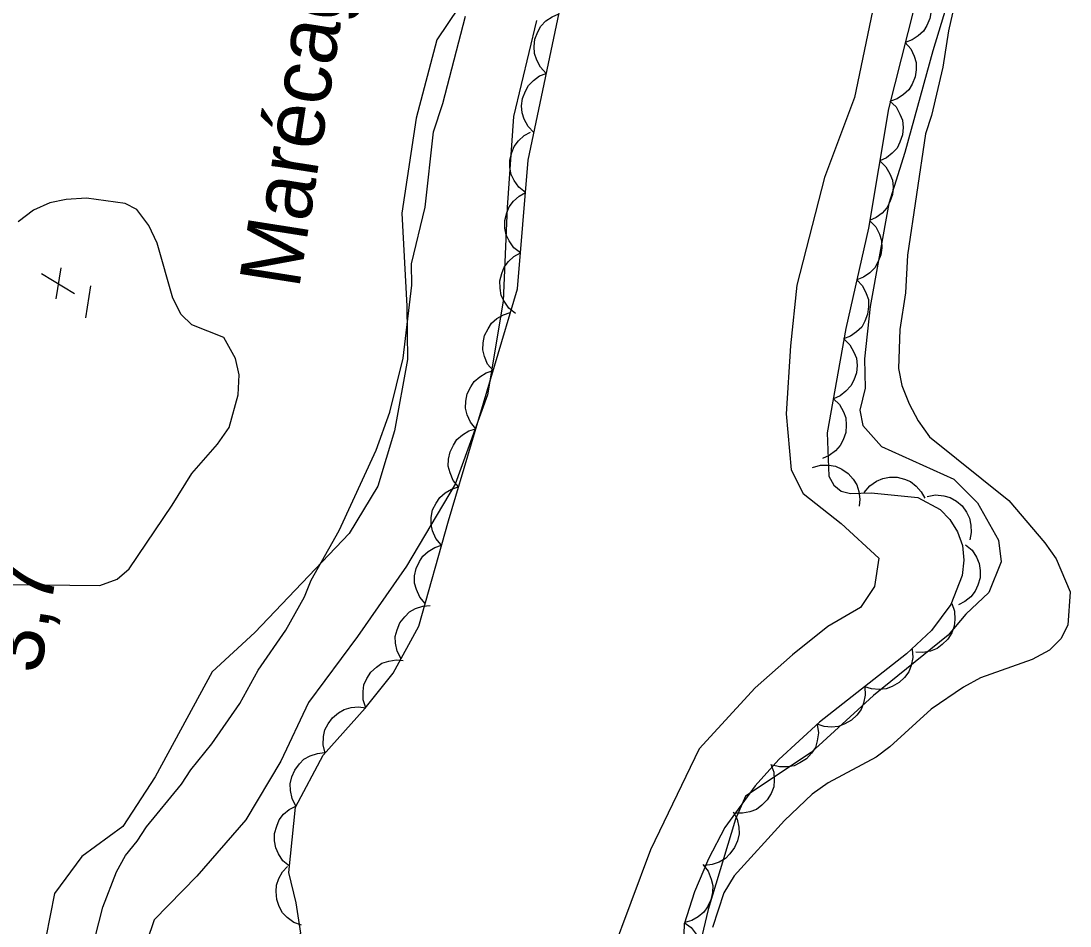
# Model space of a CAD drawing. Extents: x 282461 to 284471, y 5554090 to 5557646.
# Drawn here: x 283798.9 to 283850.8, y 5555543.6 to 5555588.3 of the extents above; entities that cross this region are included whole.
import ezdxf

# ---------------------------------------------------------------- set-up
doc = ezdxf.new("R2010")
doc.units = 0
for name, color, linetype in [('Niveau 1', 7, 'Continuous'), ('Niveau 2', 7, 'Continuous'), ('Niveau 3', 7, 'Continuous'), ('Niveau 4', 7, 'Continuous'), ('Niveau 44', 7, 'Continuous'), ('Niveau 7', 7, 'Continuous')]:
    doc.layers.add(name, color=color, linetype=linetype)

msp = doc.modelspace()

# ---------------------------------------------------------------- linework, layer by layer
at = {"layer": 'Niveau 1'}
for points in [[(283824.4, 5555588.35), (283823.27, 5555583.6), (283822.96, 5555579.09), (283822.76, 5555574.46), (283821.98, 5555569.83), (283820.38, 5555565.42), (283817.97, 5555561.36), (283815.55, 5555557.88), (283813.13, 5555554.62), (283811.76, 5555551.72), (283810.04, 5555548.82), (283807.62, 5555546.03), (283805.5, 5555543.87), (283804.78, 5555541.73)], [(283841.02, 5555588.81), (283840.12, 5555584.53), (283838.64, 5555580.58), (283837.28, 5555575.25), (283836.96, 5555572.25), (283836.75, 5555568.89), (283837, 5555566.12), (283837.59, 5555564.96), (283839.46, 5555563.47), (283841.33, 5555561.75), (283841.11, 5555560.36), (283840.42, 5555559.32), (283838.8, 5555558.38), (283837.06, 5555556.98), (283835.21, 5555555.35), (283832.45, 5555552.33), (283830.04, 5555547.34), (283828.1, 5555542.12)]]:
    msp.add_lwpolyline(points, dxfattribs=at)
at = {"layer": 'Niveau 2'}
for points in [[(283846.13, 5555593.84), (283844, 5555586.85), (283842.61, 5555581.81), (283841.82, 5555579.3), (283840.9, 5555574.2), (283840.62, 5555571.62), (283840.65, 5555570.16), (283840.39, 5555569.07), (283840.53, 5555568.32), (283841.46, 5555567.27), (283845.03, 5555565.66), (283846.2, 5555564.49), (283847.25, 5555562.64), (283847.38, 5555561.57), (283846.77, 5555560.06), (283845.63, 5555558.98), (283844.76, 5555557.95), (283841.07, 5555554.96), (283837.98, 5555552.14), (283834.74, 5555549.98), (283834.25, 5555548.85), (283832.89, 5555544.38), (283832.05, 5555540.84)], [(283822.74, 5555592.25), (283819.48, 5555587.39), (283818.45, 5555583.51), (283817.74, 5555578.82), (283818, 5555574.22), (283818.02, 5555571.58), (283817.39, 5555568.05), (283816.56, 5555565.31), (283815.15, 5555562.97), (283810.48, 5555558.08), (283808.37, 5555556.13), (283805.56, 5555550.94), (283803.95, 5555548.49), (283801.92, 5555547), (283800.57, 5555545.18), (283800.15, 5555543)]]:
    msp.add_lwpolyline(points, dxfattribs=at)
at = {"layer": 'Niveau 3'}
for p, q in [((283800.65, 5555574.58), (283800.9, 5555576.12)), ((283799.94, 5555575.84), (283801.57, 5555574.84)), ((283802.13, 5555573.64), (283802.37, 5555575.22))]:
    msp.add_line(p, q, dxfattribs=at)
at = {"layer": 'Niveau 4'}
for points in [[(283845.16, 5555589.59), (283844.77, 5555587.84), (283844.49, 5555586.03), (283843.93, 5555583.65), (283843.64, 5555582.74), (283842.75, 5555576.74), (283842.64, 5555574.88), (283842.36, 5555573.06), (283842.3, 5555571.14), (283842.47, 5555570.29), (283842.82, 5555569.39), (283843.27, 5555568.54), (283843.84, 5555567.75), (283847.76, 5555564.6), (283849.53, 5555562.51), (283850.09, 5555561.72), (283850.78, 5555560.09), (283850.67, 5555558.45), (283850.33, 5555557.77), (283849.76, 5555557.2), (283848.91, 5555556.74), (283846.36, 5555555.83), (283845.51, 5555555.37), (283843.92, 5555554.29), (283841.88, 5555552.42), (283841.2, 5555551.91), (283838.82, 5555550.65), (283838.03, 5555550.08), (283836.67, 5555548.78), (283834.18, 5555546.05), (283833.67, 5555545.2), (283833.1, 5555543.5)], [(283808.94, 5555572.67), (283807.37, 5555573.29), (283806.84, 5555573.81), (283806.43, 5555574.62), (283805.65, 5555577.33), (283805.24, 5555578.2), (283804.65, 5555579), (283804.07, 5555579.29), (283802.15, 5555579.56), (283801.16, 5555579.5), (283800.34, 5555579.32), (283799.53, 5555578.97), (283798.78, 5555578.38)], [(283795.42, 5555560.48), (283802.81, 5555560.41), (283803.68, 5555560.71), (283804.26, 5555561.23), (283806.39, 5555564.37), (283807.36, 5555565.94), (283808.63, 5555567.4), (283809.21, 5555568.21), (283809.66, 5555569.83), (283809.71, 5555570.82), (283809.53, 5555571.63), (283808.94, 5555572.67)]]:
    msp.add_lwpolyline(points, dxfattribs=at)
at = {"layer": 'Niveau 44'}
for points in [[(283807.02, 5555518.34), (283807.46, 5555521.81), (283808.71, 5555524.59), (283810.44, 5555526.8), (283811.01, 5555528.19), (283810.88, 5555530.26), (283808.76, 5555534.64), (283808.04, 5555537.64), (283808.84, 5555539.38), (283810.46, 5555540.89), (283812.07, 5555542.06), (283812.76, 5555543.22), (283812.52, 5555544.72), (283812.16, 5555546.22), (283812.49, 5555549.45), (283813.86, 5555552.01), (283815.94, 5555554.33), (283817.32, 5555556.07), (283818.58, 5555558.39), (283820.05, 5555563.6), (283823.46, 5555575.07), (283823.99, 5555581.43), (283825.79, 5555590)], [(283843.38, 5555590.24), (283841.81, 5555583.98), (283840.81, 5555578.08), (283839.7, 5555573.12), (283838.78, 5555567.96), (283838.86, 5555565.81), (283839.11, 5555565.36), (283839.46, 5555565.07), (283839.93, 5555564.96), (283840.95, 5555564.98), (283843.25, 5555564.76), (283844.36, 5555564.16), (283844.84, 5555563.67), (283845.21, 5555563.06), (283845.46, 5555562.39), (283845.53, 5555561.65), (283845.44, 5555560.9)], [(283843.36, 5555590.16), (283843.64, 5555589.85), (283843.81, 5555589.49), (283843.91, 5555589.17), (283843.91, 5555588.82), (283843.85, 5555588.45), (283843.7, 5555588.1), (283843.54, 5555587.82), (283843.28, 5555587.58), (283842.97, 5555587.38), (283842.63, 5555587.26)], [(283824.89, 5555585.73), (283824.6, 5555586.03), (283824.42, 5555586.39), (283824.31, 5555586.71), (283824.29, 5555587.06), (283824.33, 5555587.42), (283824.47, 5555587.78), (283824.62, 5555588.07), (283824.87, 5555588.32), (283825.18, 5555588.53), (283825.51, 5555588.67)], [(283842.63, 5555587.26), (283842.91, 5555586.95), (283843.08, 5555586.58), (283843.18, 5555586.26), (283843.18, 5555585.91), (283843.13, 5555585.55), (283842.97, 5555585.2), (283842.81, 5555584.91), (283842.55, 5555584.68), (283842.24, 5555584.47), (283841.9, 5555584.35)], [(283824.28, 5555582.8), (283823.99, 5555583.1), (283823.8, 5555583.46), (283823.69, 5555583.77), (283823.67, 5555584.12), (283823.72, 5555584.49), (283823.86, 5555584.85), (283824.01, 5555585.13), (283824.26, 5555585.38), (283824.56, 5555585.6), (283824.89, 5555585.73)], [(283841.87, 5555584.36), (283842.18, 5555584.07), (283842.37, 5555583.71), (283842.5, 5555583.41), (283842.53, 5555583.06), (283842.5, 5555582.69), (283842.37, 5555582.33), (283842.23, 5555582.03), (283841.99, 5555581.78), (283841.7, 5555581.55), (283841.37, 5555581.4)], [(283823.86, 5555579.83), (283823.53, 5555580.1), (283823.3, 5555580.43), (283823.16, 5555580.73), (283823.09, 5555581.07), (283823.09, 5555581.44), (283823.19, 5555581.81), (283823.3, 5555582.12), (283823.52, 5555582.4), (283823.79, 5555582.65), (283824.11, 5555582.82)], [(283841.37, 5555581.4), (283841.67, 5555581.11), (283841.87, 5555580.76), (283842, 5555580.45), (283842.03, 5555580.1), (283842, 5555579.74), (283841.87, 5555579.37), (283841.73, 5555579.08), (283841.49, 5555578.82), (283841.2, 5555578.6), (283840.87, 5555578.45)], [(283823.61, 5555576.85), (283823.28, 5555577.11), (283823.05, 5555577.44), (283822.91, 5555577.74), (283822.84, 5555578.08), (283822.84, 5555578.45), (283822.94, 5555578.83), (283823.05, 5555579.13), (283823.27, 5555579.41), (283823.54, 5555579.66), (283823.86, 5555579.83)], [(283840.89, 5555578.44), (283841.18, 5555578.14), (283841.36, 5555577.78), (283841.46, 5555577.46), (283841.48, 5555577.11), (283841.43, 5555576.75), (283841.28, 5555576.39), (283841.13, 5555576.11), (283840.88, 5555575.86), (283840.57, 5555575.65), (283840.24, 5555575.52)], [(283823.36, 5555573.86), (283823.03, 5555574.12), (283822.8, 5555574.46), (283822.66, 5555574.75), (283822.6, 5555575.1), (283822.59, 5555575.47), (283822.69, 5555575.84), (283822.8, 5555576.14), (283823.02, 5555576.42), (283823.29, 5555576.67), (283823.61, 5555576.85)], [(283840.24, 5555575.52), (283840.52, 5555575.22), (283840.7, 5555574.85), (283840.81, 5555574.54), (283840.82, 5555574.19), (283840.77, 5555573.82), (283840.63, 5555573.47), (283840.48, 5555573.18), (283840.22, 5555572.94), (283839.92, 5555572.73), (283839.58, 5555572.6)], [(283822.26, 5555571.03), (283821.99, 5555571.35), (283821.84, 5555571.73), (283821.75, 5555572.05), (283821.76, 5555572.4), (283821.84, 5555572.76), (283822.01, 5555573.1), (283822.18, 5555573.38), (283822.45, 5555573.61), (283822.77, 5555573.79), (283823.11, 5555573.9)], [(283839.61, 5555572.59), (283839.9, 5555572.3), (283840.1, 5555571.94), (283840.22, 5555571.64), (283840.25, 5555571.29), (283840.22, 5555570.92), (283840.09, 5555570.56), (283839.95, 5555570.27), (283839.7, 5555570.01), (283839.41, 5555569.79), (283839.08, 5555569.64)], [(283821.4, 5555568.15), (283821.14, 5555568.48), (283820.98, 5555568.85), (283820.9, 5555569.17), (283820.91, 5555569.52), (283820.98, 5555569.89), (283821.15, 5555570.23), (283821.33, 5555570.5), (283821.6, 5555570.73), (283821.92, 5555570.92), (283822.26, 5555571.03)], [(283839.08, 5555569.64), (283839.38, 5555569.35), (283839.58, 5555568.99), (283839.69, 5555568.69), (283839.72, 5555568.34), (283839.69, 5555567.97), (283839.56, 5555567.61), (283839.42, 5555567.32), (283839.18, 5555567.06), (283838.88, 5555566.84), (283838.55, 5555566.69)], [(283820.55, 5555565.28), (283820.28, 5555565.6), (283820.13, 5555565.98), (283820.04, 5555566.3), (283820.06, 5555566.65), (283820.13, 5555567.01), (283820.3, 5555567.35), (283820.47, 5555567.63), (283820.74, 5555567.86), (283821.06, 5555568.05), (283821.4, 5555568.15)], [(283838.05, 5555566.24), (283838.45, 5555566.36), (283838.86, 5555566.35), (283839.18, 5555566.3), (283839.5, 5555566.16), (283839.81, 5555565.95), (283840.06, 5555565.66), (283840.24, 5555565.39), (283840.34, 5555565.05), (283840.39, 5555564.68), (283840.36, 5555564.33)], [(283840.61, 5555565.01), (283840.88, 5555565.33), (283841.22, 5555565.56), (283841.52, 5555565.7), (283841.86, 5555565.76), (283842.23, 5555565.76), (283842.6, 5555565.66), (283842.9, 5555565.54), (283843.18, 5555565.32), (283843.42, 5555565.04), (283843.6, 5555564.73)], [(283819.69, 5555562.41), (283819.43, 5555562.73), (283819.27, 5555563.1), (283819.19, 5555563.42), (283819.2, 5555563.77), (283819.27, 5555564.14), (283819.44, 5555564.48), (283819.62, 5555564.76), (283819.89, 5555564.98), (283820.21, 5555565.17), (283820.55, 5555565.28)], [(283843.72, 5555564.81), (283844.13, 5555564.89), (283844.54, 5555564.84), (283844.86, 5555564.76), (283845.16, 5555564.58), (283845.44, 5555564.34), (283845.66, 5555564.03), (283845.81, 5555563.74), (283845.88, 5555563.39), (283845.89, 5555563.02), (283845.82, 5555562.67)], [(283845.62, 5555562.42), (283845.94, 5555562.15), (283846.15, 5555561.8), (283846.29, 5555561.5), (283846.34, 5555561.15), (283846.33, 5555560.78), (283846.22, 5555560.42), (283846.09, 5555560.12), (283845.87, 5555559.85), (283845.58, 5555559.61), (283845.27, 5555559.44)], [(283818.9, 5555559.51), (283818.63, 5555559.83), (283818.47, 5555560.21), (283818.38, 5555560.52), (283818.38, 5555560.88), (283818.45, 5555561.24), (283818.62, 5555561.59), (283818.79, 5555561.86), (283819.05, 5555562.09), (283819.37, 5555562.29), (283819.71, 5555562.4)], [(283845.44, 5555560.9), (283844.88, 5555559.46), (283843.94, 5555558.18), (283842.69, 5555557.02), (283838.4, 5555553.64), (283836.38, 5555551.8), (283835.21, 5555550.5), (283833.71, 5555548.43), (283832.9, 5555546.89), (283832.21, 5555545.26), (283831.71, 5555543.66), (283831.55, 5555539.25)], [(283817.71, 5555556.78), (283817.51, 5555557.15), (283817.44, 5555557.55), (283817.42, 5555557.88), (283817.51, 5555558.22), (283817.65, 5555558.56), (283817.89, 5555558.86), (283818.12, 5555559.1), (283818.43, 5555559.26), (283818.78, 5555559.38), (283819.14, 5555559.42)], [(283844.93, 5555559.52), (283845.07, 5555559.13), (283845.09, 5555558.72), (283845.06, 5555558.4), (283844.93, 5555558.07), (283844.74, 5555557.75), (283844.46, 5555557.49), (283844.21, 5555557.29), (283843.88, 5555557.16), (283843.51, 5555557.09), (283843.15, 5555557.11)], [(283842.98, 5555557.25), (283843.01, 5555556.84), (283842.92, 5555556.44), (283842.81, 5555556.13), (283842.6, 5555555.85), (283842.33, 5555555.6), (283841.99, 5555555.41), (283841.69, 5555555.29), (283841.34, 5555555.26), (283840.97, 5555555.29), (283840.63, 5555555.4)], [(283815.96, 5555554.35), (283815.83, 5555554.75), (283815.83, 5555555.16), (283815.87, 5555555.49), (283816.01, 5555555.81), (283816.21, 5555556.12), (283816.5, 5555556.37), (283816.76, 5555556.56), (283817.1, 5555556.67), (283817.46, 5555556.73), (283817.82, 5555556.7)], [(283840.63, 5555555.4), (283840.66, 5555554.98), (283840.57, 5555554.58), (283840.46, 5555554.28), (283840.24, 5555553.99), (283839.98, 5555553.74), (283839.64, 5555553.56), (283839.34, 5555553.43), (283838.99, 5555553.4), (283838.62, 5555553.43), (283838.28, 5555553.54)], [(283813.96, 5555552.12), (283813.86, 5555552.53), (283813.88, 5555552.93), (283813.94, 5555553.26), (283814.1, 5555553.57), (283814.32, 5555553.86), (283814.62, 5555554.1), (283814.89, 5555554.28), (283815.24, 5555554.37), (283815.6, 5555554.4), (283815.96, 5555554.35)], [(283838.28, 5555553.53), (283838.34, 5555553.12), (283838.28, 5555552.72), (283838.19, 5555552.4), (283838, 5555552.11), (283837.75, 5555551.84), (283837.43, 5555551.63), (283837.14, 5555551.48), (283836.79, 5555551.43), (283836.42, 5555551.43), (283836.07, 5555551.52)], [(283812.51, 5555549.5), (283812.32, 5555549.87), (283812.24, 5555550.27), (283812.23, 5555550.59), (283812.31, 5555550.94), (283812.45, 5555551.28), (283812.69, 5555551.58), (283812.91, 5555551.81), (283813.22, 5555551.98), (283813.57, 5555552.1), (283813.93, 5555552.14)], [(283835.99, 5555551.57), (283836.13, 5555551.18), (283836.15, 5555550.78), (283836.13, 5555550.45), (283836, 5555550.12), (283835.81, 5555549.8), (283835.54, 5555549.54), (283835.28, 5555549.33), (283834.95, 5555549.21), (283834.59, 5555549.14), (283834.23, 5555549.15)], [(283812.19, 5555546.52), (283811.87, 5555546.79), (283811.65, 5555547.13), (283811.51, 5555547.43), (283811.45, 5555547.77), (283811.46, 5555548.14), (283811.56, 5555548.51), (283811.68, 5555548.81), (283811.9, 5555549.09), (283812.18, 5555549.33), (283812.5, 5555549.5)], [(283834.12, 5555549.21), (283834.32, 5555548.85), (283834.4, 5555548.45), (283834.42, 5555548.12), (283834.34, 5555547.78), (283834.2, 5555547.44), (283833.97, 5555547.13), (283833.74, 5555546.9), (283833.43, 5555546.73), (283833.09, 5555546.6), (283832.73, 5555546.56)], [(283812.79, 5555543.6), (283812.4, 5555543.74), (283812.08, 5555543.99), (283811.84, 5555544.22), (283811.68, 5555544.53), (283811.56, 5555544.88), (283811.53, 5555545.27), (283811.55, 5555545.59), (283811.67, 5555545.92), (283811.85, 5555546.25), (283812.09, 5555546.51)], [(283832.63, 5555546.6), (283832.89, 5555546.27), (283833.04, 5555545.89), (283833.12, 5555545.57), (283833.1, 5555545.22), (283833.02, 5555544.86), (283832.85, 5555544.52), (283832.67, 5555544.25), (283832.4, 5555544.02), (283832.08, 5555543.84), (283831.73, 5555543.74)], [(283831.71, 5555543.74), (283832.05, 5555543.49), (283832.29, 5555543.17), (283832.46, 5555542.88), (283832.53, 5555542.54), (283832.55, 5555542.17), (283832.47, 5555541.79), (283832.37, 5555541.48), (283832.17, 5555541.2), (283831.91, 5555540.94), (283831.6, 5555540.74)]]:
    msp.add_lwpolyline(points, dxfattribs=at)
at = {"layer": 'Niveau 7'}
msp.add_lwpolyline([(283801.39, 5555538.3), (283802.96, 5555544.49), (283803.64, 5555546.24), (283804.09, 5555547.06), (283804.67, 5555547.76), (283805.13, 5555548.47), (283806.85, 5555550.58), (283807.31, 5555551.29), (283808.35, 5555552.58), (283809.73, 5555554.57), (283810.64, 5555556.21), (283812.02, 5555558.2), (283812.93, 5555559.84), (283813.27, 5555560.66), (283814.65, 5555563.12), (283816.47, 5555567.1), (283817.15, 5555568.97), (283817.82, 5555571.65), (283818.24, 5555575.26), (283818.23, 5555576.31), (283818.9, 5555579.11), (283819.32, 5555582.84), (283819.78, 5555584.24), (283820.89, 5555588.56)], dxfattribs=at)

# ---------------------------------------------------------------- texts
at = {"layer": 'Niveau 3'}
msp.add_text('    3,7', height=3, rotation=81.0958, dxfattribs=at).set_placement((283799.19, 5555551.57))
at = {"layer": 'Niveau 7'}
msp.add_text('Marécage', height=3, rotation=81.0598, dxfattribs=at).set_placement((283812.66, 5555575.02))

doc.saveas('drawing.dxf')
